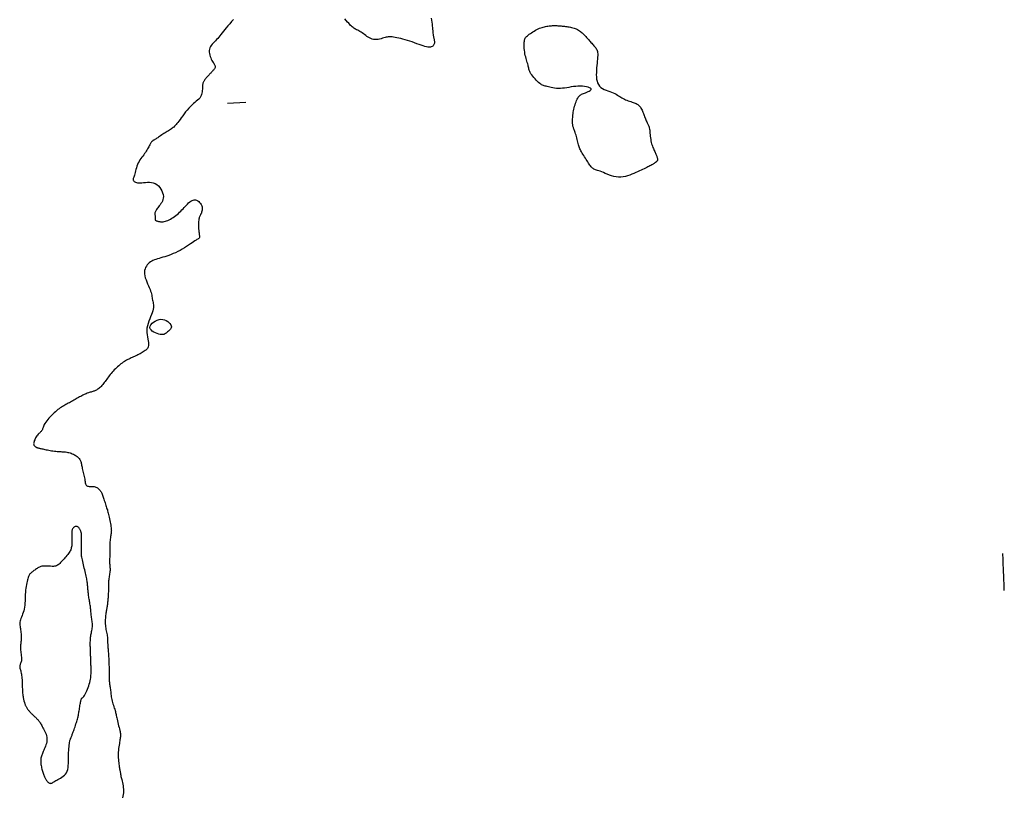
# Model space of a CAD drawing. Header units: millimetres. Extents: x 32690613 to 32693367, y 5343692 to 5344708.
# Tile 740 of 1009: x 32693082 to 32693135, y 5343981 to 5344024. Entities that reach past the tile are written whole.
import ezdxf

# ---------------------------------------------------------------- set-up
doc = ezdxf.new("R2010")
doc.units = ezdxf.units.MM
doc.header["$LTSCALE"] = 20
doc.layers.add('02-DGM_HL_492.50', color=92, linetype='Continuous')
doc.layers.add('02-DGM_HL_493.00', color=102, linetype='Continuous')

msp = doc.modelspace()

# ---------------------------------------------------------------- linework, layer by layer
at = {"layer": '02-DGM_HL_492.50', "elevation": 492.5, "flags": 128}
for points in [[(32693093.178, 5344023.55), (32693093.069, 5344023.432), (32693092.965, 5344023.317), (32693092.868, 5344023.206), (32693092.779, 5344023.101), (32693092.697, 5344023.003), (32693092.623, 5344022.911), (32693092.555, 5344022.825), (32693092.492, 5344022.745), (32693092.431, 5344022.668), (32693092.373, 5344022.596), (32693092.315, 5344022.527), (32693092.256, 5344022.461), (32693092.195, 5344022.397), (32693092.133, 5344022.335), (32693092.074, 5344022.273), (32693092.017, 5344022.21), (32693091.966, 5344022.146), (32693091.923, 5344022.081), (32693091.888, 5344022.012), (32693091.865, 5344021.94), (32693091.854, 5344021.863), (32693091.854, 5344021.784), (32693091.864, 5344021.703), (32693091.883, 5344021.622), (32693091.907, 5344021.543), (32693091.936, 5344021.468), (32693091.968, 5344021.396), (32693092.002, 5344021.332), (32693092.035, 5344021.274), (32693092.067, 5344021.223), (32693092.097, 5344021.178), (32693092.124, 5344021.138), (32693092.147, 5344021.102), (32693092.165, 5344021.068), (32693092.176, 5344021.036), (32693092.181, 5344021.005), (32693092.179, 5344020.974), (32693092.17, 5344020.942), (32693092.154, 5344020.91), (32693092.134, 5344020.878), (32693092.11, 5344020.846), (32693092.083, 5344020.813), (32693092.054, 5344020.781), (32693092.025, 5344020.749), (32693091.995, 5344020.716), (32693091.965, 5344020.684), (32693091.935, 5344020.651), (32693091.905, 5344020.619), (32693091.875, 5344020.586), (32693091.845, 5344020.554), (32693091.815, 5344020.522), (32693091.785, 5344020.489), (32693091.755, 5344020.457), (32693091.725, 5344020.424), (32693091.696, 5344020.392), (32693091.668, 5344020.359), (32693091.641, 5344020.327), (32693091.616, 5344020.295), (32693091.593, 5344020.263), (32693091.572, 5344020.231), (32693091.554, 5344020.198), (32693091.538, 5344020.166), (32693091.525, 5344020.131), (32693091.513, 5344020.095), (32693091.504, 5344020.055), (32693091.497, 5344020.011), (32693091.491, 5344019.962), (32693091.488, 5344019.908), (32693091.485, 5344019.847), (32693091.483, 5344019.782), (32693091.479, 5344019.713), (32693091.472, 5344019.641), (32693091.461, 5344019.569), (32693091.443, 5344019.497), (32693091.418, 5344019.428), (32693091.384, 5344019.361), (32693091.34, 5344019.299), (32693091.286, 5344019.24), (32693091.224, 5344019.182), (32693091.155, 5344019.123), (32693091.081, 5344019.061), (32693091.001, 5344018.995), (32693090.919, 5344018.921), (32693090.834, 5344018.84), (32693090.749, 5344018.748), (32693090.664, 5344018.649), (32693090.579, 5344018.545), (32693090.497, 5344018.439), (32693090.419, 5344018.334), (32693090.344, 5344018.232), (32693090.275, 5344018.137), (32693090.212, 5344018.051), (32693090.156, 5344017.976), (32693090.106, 5344017.912), (32693090.06, 5344017.857), (32693090.018, 5344017.809), (32693089.977, 5344017.767), (32693089.937, 5344017.729), (32693089.896, 5344017.695), (32693089.852, 5344017.661), (32693089.804, 5344017.628), (32693089.753, 5344017.595), (32693089.7, 5344017.561), (32693089.643, 5344017.526), (32693089.585, 5344017.491), (32693089.526, 5344017.455), (32693089.465, 5344017.418), (32693089.404, 5344017.38), (32693089.343, 5344017.34), (32693089.283, 5344017.301), (32693089.224, 5344017.261), (32693089.168, 5344017.222), (32693089.114, 5344017.185), (32693089.064, 5344017.151), (32693089.018, 5344017.119), (32693088.978, 5344017.092), (32693088.942, 5344017.07), (32693088.912, 5344017.051), (32693088.886, 5344017.035), (32693088.863, 5344017.023), (32693088.843, 5344017.011), (32693088.826, 5344017.001), (32693088.81, 5344016.991), (32693088.794, 5344016.981), (32693088.779, 5344016.969), (32693088.764, 5344016.955), (32693088.748, 5344016.939), (32693088.731, 5344016.92), (32693088.714, 5344016.897), (32693088.696, 5344016.87), (32693088.676, 5344016.839), (32693088.655, 5344016.802), (32693088.633, 5344016.759), (32693088.608, 5344016.711), (32693088.581, 5344016.658), (32693088.551, 5344016.602), (32693088.519, 5344016.543), (32693088.483, 5344016.481), (32693088.444, 5344016.418), (32693088.402, 5344016.354), (32693088.356, 5344016.289), (32693088.307, 5344016.224), (32693088.256, 5344016.158), (32693088.205, 5344016.09), (32693088.154, 5344016.019), (32693088.105, 5344015.946), (32693088.058, 5344015.869), (32693088.015, 5344015.788), (32693087.977, 5344015.703), (32693087.943, 5344015.616), (32693087.913, 5344015.527), (32693087.886, 5344015.439), (32693087.862, 5344015.354), (32693087.841, 5344015.273), (32693087.821, 5344015.197), (32693087.802, 5344015.13), (32693087.784, 5344015.071), (32693087.768, 5344015.02), (32693087.754, 5344014.977), (32693087.743, 5344014.94), (32693087.736, 5344014.907), (32693087.734, 5344014.878), (32693087.737, 5344014.852), (32693087.747, 5344014.827), (32693087.764, 5344014.803), (32693087.789, 5344014.78), (32693087.822, 5344014.759), (32693087.863, 5344014.74), (32693087.913, 5344014.725), (32693087.972, 5344014.714), (32693088.04, 5344014.708), (32693088.119, 5344014.708), (32693088.207, 5344014.714), (32693088.303, 5344014.724), (32693088.404, 5344014.733), (32693088.51, 5344014.74), (32693088.617, 5344014.741), (32693088.724, 5344014.732), (32693088.827, 5344014.71), (32693088.926, 5344014.673), (32693089.018, 5344014.618), (32693089.102, 5344014.547), (32693089.176, 5344014.463), (32693089.24, 5344014.371), (32693089.293, 5344014.272), (32693089.333, 5344014.171), (32693089.359, 5344014.07), (32693089.37, 5344013.973), (32693089.367, 5344013.883), (32693089.349, 5344013.8), (32693089.321, 5344013.722), (32693089.285, 5344013.651), (32693089.243, 5344013.585), (32693089.198, 5344013.523), (32693089.152, 5344013.466), (32693089.109, 5344013.413), (32693089.069, 5344013.363), (32693089.034, 5344013.316), (32693089.004, 5344013.272), (32693088.978, 5344013.23), (32693088.956, 5344013.191), (32693088.939, 5344013.155), (32693088.926, 5344013.121), (32693088.917, 5344013.088), (32693088.913, 5344013.057), (32693088.911, 5344013.028), (32693088.913, 5344013), (32693088.916, 5344012.973), (32693088.92, 5344012.947), (32693088.924, 5344012.922), (32693088.928, 5344012.897), (32693088.93, 5344012.872), (32693088.93, 5344012.847), (32693088.928, 5344012.822), (32693088.926, 5344012.798), (32693088.924, 5344012.775), (32693088.922, 5344012.753), (32693088.923, 5344012.732), (32693088.926, 5344012.713), (32693088.932, 5344012.697), (32693088.943, 5344012.683), (32693088.957, 5344012.671), (32693088.975, 5344012.661), (32693088.997, 5344012.652), (32693089.022, 5344012.644), (32693089.049, 5344012.637), (32693089.079, 5344012.63), (32693089.112, 5344012.623), (32693089.147, 5344012.616), (32693089.184, 5344012.609), (32693089.224, 5344012.604), (32693089.267, 5344012.601), (32693089.314, 5344012.601), (32693089.364, 5344012.605), (32693089.419, 5344012.614), (32693089.479, 5344012.629), (32693089.543, 5344012.65), (32693089.611, 5344012.678), (32693089.682, 5344012.711), (32693089.755, 5344012.749), (32693089.83, 5344012.792), (32693089.904, 5344012.839), (32693089.978, 5344012.89), (32693090.05, 5344012.943), (32693090.12, 5344012.999), (32693090.187, 5344013.058), (32693090.252, 5344013.118), (32693090.315, 5344013.18), (32693090.377, 5344013.243), (32693090.439, 5344013.306), (32693090.499, 5344013.371), (32693090.559, 5344013.436), (32693090.619, 5344013.5), (32693090.679, 5344013.563), (32693090.739, 5344013.622), (32693090.8, 5344013.675), (32693090.861, 5344013.72), (32693090.922, 5344013.755), (32693090.983, 5344013.779), (32693091.046, 5344013.788), (32693091.108, 5344013.783), (32693091.17, 5344013.765), (32693091.23, 5344013.734), (32693091.286, 5344013.694), (32693091.337, 5344013.645), (32693091.382, 5344013.59), (32693091.419, 5344013.532), (32693091.447, 5344013.471), (32693091.466, 5344013.409), (32693091.475, 5344013.347), (32693091.476, 5344013.287), (32693091.471, 5344013.228), (32693091.46, 5344013.172), (32693091.445, 5344013.119), (32693091.428, 5344013.069), (32693091.409, 5344013.024), (32693091.39, 5344012.984), (32693091.371, 5344012.947), (32693091.352, 5344012.912), (32693091.335, 5344012.875), (32693091.319, 5344012.837), (32693091.305, 5344012.793), (32693091.293, 5344012.744), (32693091.283, 5344012.686), (32693091.277, 5344012.618), (32693091.273, 5344012.543), (32693091.272, 5344012.462), (32693091.273, 5344012.378), (32693091.276, 5344012.293), (32693091.28, 5344012.211), (32693091.286, 5344012.132), (32693091.294, 5344012.061), (32693091.302, 5344011.998), (32693091.31, 5344011.943), (32693091.318, 5344011.896), (32693091.324, 5344011.855), (32693091.329, 5344011.82), (32693091.33, 5344011.79), (32693091.327, 5344011.765), (32693091.32, 5344011.742), (32693091.308, 5344011.722), (32693091.289, 5344011.702), (32693091.264, 5344011.682), (32693091.231, 5344011.66), (32693091.19, 5344011.635), (32693091.14, 5344011.604), (32693091.08, 5344011.567), (32693091.009, 5344011.521), (32693090.927, 5344011.467), (32693090.836, 5344011.405), (32693090.736, 5344011.338), (32693090.628, 5344011.267), (32693090.515, 5344011.194), (32693090.397, 5344011.122), (32693090.277, 5344011.053), (32693090.154, 5344010.988), (32693090.032, 5344010.929), (32693089.91, 5344010.876), (32693089.789, 5344010.828), (32693089.67, 5344010.785), (32693089.555, 5344010.746), (32693089.443, 5344010.711), (32693089.335, 5344010.679), (32693089.233, 5344010.649), (32693089.138, 5344010.62), (32693089.048, 5344010.593), (32693088.963, 5344010.565), (32693088.883, 5344010.536), (32693088.809, 5344010.504), (32693088.739, 5344010.469), (32693088.672, 5344010.428), (32693088.61, 5344010.382), (32693088.551, 5344010.33), (32693088.497, 5344010.27), (32693088.45, 5344010.204), (32693088.409, 5344010.132), (32693088.378, 5344010.053), (32693088.357, 5344009.968), (32693088.347, 5344009.877), (32693088.35, 5344009.78), (32693088.367, 5344009.678), (32693088.395, 5344009.572), (32693088.432, 5344009.463), (32693088.475, 5344009.353), (32693088.521, 5344009.245), (32693088.567, 5344009.139), (32693088.611, 5344009.037), (32693088.65, 5344008.941), (32693088.681, 5344008.852), (32693088.705, 5344008.77), (32693088.724, 5344008.693), (32693088.739, 5344008.622), (32693088.751, 5344008.553), (32693088.761, 5344008.488), (32693088.772, 5344008.425), (32693088.784, 5344008.363), (32693088.797, 5344008.301), (32693088.812, 5344008.237), (32693088.825, 5344008.172), (32693088.835, 5344008.104), (32693088.84, 5344008.032), (32693088.839, 5344007.954), (32693088.828, 5344007.871), (32693088.806, 5344007.78), (32693088.773, 5344007.681), (32693088.73, 5344007.575), (32693088.682, 5344007.463), (32693088.632, 5344007.346), (32693088.583, 5344007.225), (32693088.54, 5344007.101), (32693088.504, 5344006.976), (32693088.481, 5344006.85), (32693088.473, 5344006.725), (32693088.476, 5344006.601), (32693088.489, 5344006.481), (32693088.507, 5344006.366), (32693088.528, 5344006.257), (32693088.547, 5344006.155), (32693088.563, 5344006.061), (32693088.571, 5344005.978), (32693088.569, 5344005.905), (32693088.557, 5344005.842), (32693088.536, 5344005.788), (32693088.507, 5344005.741), (32693088.472, 5344005.699), (32693088.431, 5344005.661), (32693088.385, 5344005.627), (32693088.336, 5344005.593), (32693088.284, 5344005.56), (32693088.229, 5344005.527), (32693088.173, 5344005.494), (32693088.115, 5344005.461), (32693088.056, 5344005.429), (32693087.995, 5344005.398), (32693087.934, 5344005.368), (32693087.873, 5344005.339), (32693087.812, 5344005.311), (32693087.75, 5344005.284), (32693087.689, 5344005.257), (32693087.627, 5344005.23), (32693087.566, 5344005.203), (32693087.504, 5344005.174), (32693087.443, 5344005.143), (32693087.382, 5344005.111), (32693087.32, 5344005.076), (32693087.259, 5344005.038), (32693087.198, 5344004.998), (32693087.138, 5344004.956), (32693087.077, 5344004.91), (32693087.016, 5344004.862), (32693086.955, 5344004.812), (32693086.895, 5344004.758), (32693086.835, 5344004.703), (32693086.775, 5344004.645), (32693086.716, 5344004.585), (32693086.657, 5344004.523), (32693086.601, 5344004.461), (32693086.546, 5344004.397), (32693086.492, 5344004.333), (32693086.442, 5344004.268), (32693086.393, 5344004.204), (32693086.347, 5344004.14), (32693086.303, 5344004.077), (32693086.259, 5344004.015), (32693086.217, 5344003.955), (32693086.175, 5344003.898), (32693086.133, 5344003.842), (32693086.091, 5344003.79), (32693086.048, 5344003.741), (32693086.004, 5344003.695), (32693085.96, 5344003.653), (32693085.916, 5344003.614), (32693085.872, 5344003.578), (32693085.829, 5344003.547), (32693085.787, 5344003.519), (32693085.745, 5344003.494), (32693085.705, 5344003.474), (32693085.665, 5344003.456), (32693085.626, 5344003.441), (32693085.586, 5344003.427), (32693085.546, 5344003.414), (32693085.504, 5344003.402), (32693085.459, 5344003.389), (32693085.412, 5344003.374), (32693085.362, 5344003.358), (32693085.309, 5344003.339), (32693085.254, 5344003.319), (32693085.196, 5344003.297), (32693085.137, 5344003.272), (32693085.077, 5344003.246), (32693085.016, 5344003.218), (32693084.955, 5344003.187), (32693084.894, 5344003.154), (32693084.832, 5344003.12), (32693084.771, 5344003.085), (32693084.71, 5344003.049), (32693084.649, 5344003.013), (32693084.588, 5344002.976), (32693084.527, 5344002.941), (32693084.465, 5344002.907), (32693084.404, 5344002.874), (32693084.343, 5344002.842), (32693084.282, 5344002.811), (32693084.22, 5344002.78), (32693084.159, 5344002.748), (32693084.098, 5344002.716), (32693084.036, 5344002.683), (32693083.975, 5344002.648), (32693083.914, 5344002.612), (32693083.853, 5344002.572), (32693083.791, 5344002.53), (32693083.728, 5344002.484), (32693083.664, 5344002.435), (32693083.599, 5344002.382), (32693083.531, 5344002.324), (32693083.462, 5344002.261), (32693083.391, 5344002.194), (32693083.319, 5344002.122), (32693083.247, 5344002.048), (32693083.178, 5344001.972), (32693083.113, 5344001.897), (32693083.053, 5344001.823), (32693083, 5344001.752), (32693082.956, 5344001.686), (32693082.922, 5344001.624), (32693082.896, 5344001.568), (32693082.876, 5344001.517), (32693082.861, 5344001.47), (32693082.848, 5344001.427), (32693082.835, 5344001.388), (32693082.821, 5344001.352), (32693082.804, 5344001.318), (32693082.782, 5344001.287), (32693082.755, 5344001.258), (32693082.725, 5344001.229), (32693082.692, 5344001.199), (32693082.657, 5344001.168), (32693082.622, 5344001.135), (32693082.585, 5344001.099), (32693082.55, 5344001.058), (32693082.516, 5344001.013), (32693082.484, 5344000.964), (32693082.454, 5344000.912), (32693082.428, 5344000.859), (32693082.404, 5344000.806), (32693082.384, 5344000.755), (32693082.368, 5344000.706), (32693082.357, 5344000.661), (32693082.351, 5344000.622), (32693082.349, 5344000.588), (32693082.351, 5344000.557), (32693082.357, 5344000.531), (32693082.366, 5344000.508), (32693082.378, 5344000.488), (32693082.391, 5344000.471), (32693082.407, 5344000.455), (32693082.424, 5344000.441), (32693082.442, 5344000.427), (32693082.462, 5344000.415), (32693082.484, 5344000.404), (32693082.507, 5344000.394), (32693082.533, 5344000.384), (32693082.561, 5344000.374), (32693082.591, 5344000.365), (32693082.624, 5344000.356), (32693082.66, 5344000.346), (32693082.699, 5344000.337), (32693082.742, 5344000.327), (32693082.789, 5344000.317), (32693082.84, 5344000.306), (32693082.895, 5344000.294), (32693082.956, 5344000.282), (32693083.021, 5344000.268), (32693083.091, 5344000.254), (32693083.164, 5344000.239), (32693083.239, 5344000.225), (32693083.316, 5344000.212), (32693083.393, 5344000.199), (32693083.469, 5344000.188), (32693083.543, 5344000.18), (32693083.615, 5344000.173), (32693083.685, 5344000.169), (32693083.753, 5344000.165), (32693083.819, 5344000.163), (32693083.883, 5344000.16), (32693083.947, 5344000.156), (32693084.01, 5344000.152), (32693084.073, 5344000.145), (32693084.136, 5344000.135), (32693084.198, 5344000.124), (32693084.261, 5344000.109), (32693084.322, 5344000.092), (32693084.382, 5344000.072), (32693084.44, 5344000.05), (32693084.497, 5344000.024), (32693084.551, 5343999.997), (32693084.603, 5343999.966), (32693084.652, 5343999.933), (32693084.698, 5343999.898), (32693084.741, 5343999.862), (32693084.779, 5343999.823), (32693084.814, 5343999.784), (32693084.844, 5343999.744), (32693084.869, 5343999.703), (32693084.889, 5343999.662), (32693084.904, 5343999.62), (32693084.917, 5343999.577), (32693084.927, 5343999.532), (32693084.937, 5343999.484), (32693084.946, 5343999.433), (32693084.955, 5343999.377), (32693084.967, 5343999.318), (32693084.981, 5343999.253), (32693084.997, 5343999.185), (32693085.015, 5343999.113), (32693085.034, 5343999.039), (32693085.052, 5343998.964), (32693085.07, 5343998.888), (32693085.086, 5343998.813), (32693085.101, 5343998.739), (32693085.113, 5343998.668), (32693085.124, 5343998.601), (32693085.134, 5343998.537), (32693085.146, 5343998.479), (32693085.16, 5343998.427), (32693085.177, 5343998.382), (32693085.2, 5343998.345), (32693085.229, 5343998.316), (32693085.264, 5343998.297), (32693085.306, 5343998.285), (32693085.353, 5343998.28), (32693085.404, 5343998.278), (32693085.457, 5343998.278), (32693085.512, 5343998.278), (32693085.566, 5343998.276), (32693085.62, 5343998.27), (32693085.671, 5343998.259), (32693085.719, 5343998.243), (32693085.765, 5343998.222), (32693085.809, 5343998.196), (32693085.849, 5343998.168), (32693085.886, 5343998.136), (32693085.919, 5343998.102), (32693085.949, 5343998.066), (32693085.976, 5343998.029), (32693085.999, 5343997.991), (32693086.02, 5343997.95), (32693086.039, 5343997.907), (32693086.057, 5343997.862), (32693086.075, 5343997.813), (32693086.093, 5343997.761), (32693086.111, 5343997.706), (32693086.131, 5343997.646), (32693086.151, 5343997.583), (32693086.173, 5343997.518), (32693086.194, 5343997.452), (32693086.216, 5343997.385), (32693086.238, 5343997.318), (32693086.26, 5343997.253), (32693086.281, 5343997.19), (32693086.3, 5343997.129), (32693086.319, 5343997.071), (32693086.338, 5343997.013), (32693086.355, 5343996.954), (32693086.373, 5343996.894), (32693086.39, 5343996.83), (32693086.407, 5343996.763), (32693086.425, 5343996.689), (32693086.442, 5343996.61), (32693086.46, 5343996.526), (32693086.477, 5343996.439), (32693086.494, 5343996.352), (32693086.509, 5343996.267), (32693086.522, 5343996.186), (32693086.534, 5343996.111), (32693086.543, 5343996.044), (32693086.549, 5343995.986), (32693086.553, 5343995.937), (32693086.555, 5343995.893), (32693086.554, 5343995.853), (32693086.551, 5343995.814), (32693086.546, 5343995.774), (32693086.54, 5343995.731), (32693086.532, 5343995.682), (32693086.524, 5343995.626), (32693086.514, 5343995.563), (32693086.504, 5343995.496), (32693086.494, 5343995.427), (32693086.485, 5343995.356), (32693086.477, 5343995.285), (32693086.471, 5343995.216), (32693086.467, 5343995.151), (32693086.465, 5343995.091), (32693086.465, 5343995.035), (32693086.467, 5343994.981), (32693086.47, 5343994.93), (32693086.473, 5343994.878), (32693086.476, 5343994.826), (32693086.478, 5343994.772), (32693086.478, 5343994.714), (32693086.477, 5343994.652), (32693086.475, 5343994.586), (32693086.471, 5343994.518), (32693086.467, 5343994.448), (32693086.464, 5343994.378), (32693086.461, 5343994.309), (32693086.46, 5343994.242), (32693086.46, 5343994.178), (32693086.463, 5343994.117), (32693086.467, 5343994.06), (32693086.472, 5343994.005), (32693086.478, 5343993.951), (32693086.482, 5343993.898), (32693086.486, 5343993.845), (32693086.487, 5343993.791), (32693086.486, 5343993.735), (32693086.481, 5343993.676), (32693086.473, 5343993.615), (32693086.463, 5343993.553), (32693086.452, 5343993.489), (32693086.441, 5343993.425), (32693086.429, 5343993.36), (32693086.419, 5343993.296), (32693086.41, 5343993.233), (32693086.404, 5343993.171), (32693086.399, 5343993.109), (32693086.396, 5343993.049), (32693086.395, 5343992.989), (32693086.395, 5343992.93), (32693086.395, 5343992.87), (32693086.395, 5343992.811), (32693086.395, 5343992.751), (32693086.395, 5343992.691), (32693086.394, 5343992.63), (32693086.393, 5343992.568), (32693086.391, 5343992.506), (32693086.388, 5343992.444), (32693086.385, 5343992.382), (32693086.381, 5343992.319), (32693086.377, 5343992.256), (32693086.373, 5343992.194), (32693086.367, 5343992.131), (32693086.362, 5343992.07), (32693086.355, 5343992.009), (32693086.349, 5343991.949), (32693086.342, 5343991.892), (32693086.334, 5343991.836), (32693086.326, 5343991.782), (32693086.317, 5343991.731), (32693086.308, 5343991.681), (32693086.299, 5343991.632), (32693086.29, 5343991.582), (32693086.28, 5343991.532), (32693086.271, 5343991.479), (32693086.262, 5343991.422), (32693086.253, 5343991.362), (32693086.244, 5343991.297), (32693086.237, 5343991.227), (32693086.23, 5343991.154), (32693086.225, 5343991.077), (32693086.223, 5343990.999), (32693086.222, 5343990.92), (32693086.224, 5343990.84), (32693086.23, 5343990.761), (32693086.239, 5343990.682), (32693086.25, 5343990.605), (32693086.264, 5343990.53), (32693086.279, 5343990.457), (32693086.294, 5343990.385), (32693086.308, 5343990.317), (32693086.322, 5343990.25), (32693086.332, 5343990.186), (32693086.341, 5343990.126), (32693086.346, 5343990.068), (32693086.35, 5343990.012), (32693086.352, 5343989.958), (32693086.353, 5343989.905), (32693086.354, 5343989.854), (32693086.355, 5343989.804), (32693086.356, 5343989.754), (32693086.359, 5343989.704), (32693086.362, 5343989.653), (32693086.366, 5343989.602), (32693086.371, 5343989.55), (32693086.376, 5343989.496), (32693086.381, 5343989.44), (32693086.386, 5343989.382), (32693086.391, 5343989.321), (32693086.396, 5343989.258), (32693086.4, 5343989.191), (32693086.404, 5343989.122), (32693086.407, 5343989.051), (32693086.41, 5343988.978), (32693086.414, 5343988.905), (32693086.416, 5343988.83), (32693086.419, 5343988.755), (32693086.422, 5343988.681), (32693086.425, 5343988.606), (32693086.428, 5343988.532), (32693086.43, 5343988.46), (32693086.432, 5343988.389), (32693086.434, 5343988.32), (32693086.435, 5343988.253), (32693086.435, 5343988.189), (32693086.435, 5343988.128), (32693086.435, 5343988.069), (32693086.434, 5343988.013), (32693086.434, 5343987.959), (32693086.434, 5343987.905), (32693086.436, 5343987.853), (32693086.438, 5343987.801), (32693086.442, 5343987.748), (32693086.448, 5343987.695), (32693086.455, 5343987.641), (32693086.463, 5343987.587), (32693086.472, 5343987.531), (32693086.481, 5343987.474), (32693086.491, 5343987.416), (32693086.499, 5343987.356), (32693086.508, 5343987.295), (32693086.514, 5343987.232), (32693086.521, 5343987.167), (32693086.527, 5343987.1), (32693086.534, 5343987.032), (32693086.542, 5343986.962), (32693086.552, 5343986.89), (32693086.564, 5343986.817), (32693086.58, 5343986.742), (32693086.598, 5343986.665), (32693086.619, 5343986.588), (32693086.642, 5343986.511), (32693086.666, 5343986.435), (32693086.69, 5343986.36), (32693086.714, 5343986.288), (32693086.736, 5343986.22), (32693086.755, 5343986.155), (32693086.772, 5343986.096), (32693086.785, 5343986.04), (32693086.798, 5343985.985), (32693086.809, 5343985.93), (32693086.821, 5343985.874), (32693086.833, 5343985.814), (32693086.847, 5343985.748), (32693086.863, 5343985.676), (32693086.882, 5343985.596), (32693086.903, 5343985.509), (32693086.926, 5343985.419), (32693086.949, 5343985.328), (32693086.971, 5343985.239), (32693086.993, 5343985.155), (32693087.012, 5343985.077), (32693087.027, 5343985.01), (32693087.039, 5343984.954), (32693087.048, 5343984.908), (32693087.053, 5343984.872), (32693087.055, 5343984.843), (32693087.056, 5343984.82), (32693087.055, 5343984.801), (32693087.054, 5343984.785), (32693087.052, 5343984.77), (32693087.05, 5343984.754), (32693087.047, 5343984.736), (32693087.045, 5343984.715), (32693087.041, 5343984.689), (32693087.037, 5343984.658), (32693087.031, 5343984.619), (32693087.023, 5343984.571), (32693087.014, 5343984.513), (32693087.002, 5343984.445), (32693086.989, 5343984.367), (32693086.976, 5343984.281), (32693086.962, 5343984.189), (32693086.95, 5343984.092), (32693086.939, 5343983.992), (32693086.931, 5343983.891), (32693086.926, 5343983.789), (32693086.925, 5343983.69), (32693086.928, 5343983.593), (32693086.934, 5343983.499), (32693086.942, 5343983.409), (32693086.952, 5343983.325), (32693086.963, 5343983.245), (32693086.974, 5343983.172), (32693086.985, 5343983.107), (32693086.995, 5343983.048), (32693087.005, 5343982.997), (32693087.013, 5343982.951), (32693087.021, 5343982.911), (32693087.028, 5343982.875), (32693087.035, 5343982.842), (32693087.04, 5343982.812), (32693087.045, 5343982.784), (32693087.049, 5343982.756), (32693087.052, 5343982.727), (32693087.056, 5343982.697), (32693087.061, 5343982.664), (32693087.067, 5343982.627), (32693087.075, 5343982.584), (32693087.085, 5343982.535), (32693087.098, 5343982.477), (32693087.115, 5343982.411), (32693087.133, 5343982.336), (32693087.153, 5343982.255), (32693087.171, 5343982.169), (32693087.188, 5343982.078), (32693087.202, 5343981.984), (32693087.21, 5343981.889), (32693087.213, 5343981.793), (32693087.209, 5343981.698), (32693087.198, 5343981.605), (32693087.182, 5343981.514), (32693087.162, 5343981.426)], [(32693103.863, 5344023.616), (32693103.884, 5344023.505), (32693103.902, 5344023.399), (32693103.917, 5344023.296), (32693103.929, 5344023.199), (32693103.938, 5344023.106), (32693103.946, 5344023.02), (32693103.953, 5344022.939), (32693103.96, 5344022.866), (32693103.968, 5344022.8), (32693103.976, 5344022.741), (32693103.984, 5344022.69), (32693103.994, 5344022.643), (32693104.003, 5344022.601), (32693104.012, 5344022.563), (32693104.021, 5344022.526), (32693104.029, 5344022.491), (32693104.037, 5344022.455), (32693104.043, 5344022.418), (32693104.047, 5344022.381), (32693104.049, 5344022.342), (32693104.048, 5344022.304), (32693104.044, 5344022.267), (32693104.036, 5344022.23), (32693104.023, 5344022.195), (32693104.006, 5344022.162), (32693103.984, 5344022.131), (32693103.956, 5344022.104), (32693103.921, 5344022.081), (32693103.878, 5344022.063), (32693103.828, 5344022.052), (32693103.768, 5344022.047), (32693103.7, 5344022.051), (32693103.621, 5344022.064), (32693103.532, 5344022.086), (32693103.433, 5344022.116), (32693103.326, 5344022.153), (32693103.213, 5344022.195), (32693103.094, 5344022.24), (32693102.971, 5344022.286), (32693102.846, 5344022.332), (32693102.719, 5344022.376), (32693102.593, 5344022.416), (32693102.468, 5344022.452), (32693102.346, 5344022.484), (32693102.229, 5344022.513), (32693102.118, 5344022.538), (32693102.014, 5344022.559), (32693101.92, 5344022.577), (32693101.835, 5344022.591), (32693101.762, 5344022.602), (32693101.698, 5344022.61), (32693101.642, 5344022.613), (32693101.589, 5344022.613), (32693101.539, 5344022.609), (32693101.489, 5344022.601), (32693101.436, 5344022.589), (32693101.377, 5344022.574), (32693101.312, 5344022.554), (32693101.24, 5344022.532), (32693101.163, 5344022.509), (32693101.083, 5344022.489), (32693101.001, 5344022.473), (32693100.918, 5344022.462), (32693100.836, 5344022.459), (32693100.756, 5344022.466), (32693100.679, 5344022.484), (32693100.605, 5344022.512), (32693100.534, 5344022.548), (32693100.464, 5344022.59), (32693100.397, 5344022.636), (32693100.331, 5344022.684), (32693100.266, 5344022.732), (32693100.202, 5344022.778), (32693100.138, 5344022.82), (32693100.074, 5344022.859), (32693100.012, 5344022.896), (32693099.951, 5344022.93), (32693099.892, 5344022.962), (32693099.836, 5344022.992), (32693099.782, 5344023.022), (32693099.732, 5344023.051), (32693099.686, 5344023.081), (32693099.642, 5344023.112), (32693099.599, 5344023.147), (32693099.555, 5344023.185), (32693099.509, 5344023.23), (32693099.459, 5344023.281), (32693099.405, 5344023.341), (32693099.343, 5344023.411), (32693099.273, 5344023.492), (32693099.196, 5344023.583)], [(32693092.842, 5344019.029), (32693093.842, 5344019.068)]]:
    msp.add_lwpolyline(points, dxfattribs=at)
for points in [[(32693116.067, 5344015.854), (32693116.057, 5344015.845), (32693116.047, 5344015.836), (32693116.035, 5344015.826), (32693116.022, 5344015.816), (32693116.007, 5344015.806), (32693115.99, 5344015.793), (32693115.969, 5344015.78), (32693115.946, 5344015.764), (32693115.918, 5344015.746), (32693115.887, 5344015.727), (32693115.852, 5344015.705), (32693115.812, 5344015.681), (32693115.767, 5344015.656), (32693115.719, 5344015.628), (32693115.665, 5344015.6), (32693115.606, 5344015.569), (32693115.542, 5344015.538), (32693115.473, 5344015.504), (32693115.399, 5344015.47), (32693115.319, 5344015.433), (32693115.235, 5344015.395), (32693115.145, 5344015.354), (32693115.05, 5344015.312), (32693114.951, 5344015.267), (32693114.846, 5344015.221), (32693114.736, 5344015.174), (32693114.623, 5344015.13), (32693114.506, 5344015.09), (32693114.386, 5344015.056), (32693114.264, 5344015.031), (32693114.14, 5344015.016), (32693114.015, 5344015.015), (32693113.89, 5344015.028), (32693113.765, 5344015.053), (32693113.643, 5344015.088), (32693113.523, 5344015.129), (32693113.409, 5344015.174), (32693113.301, 5344015.22), (32693113.2, 5344015.264), (32693113.107, 5344015.303), (32693113.025, 5344015.335), (32693112.952, 5344015.361), (32693112.886, 5344015.382), (32693112.828, 5344015.401), (32693112.776, 5344015.418), (32693112.729, 5344015.436), (32693112.686, 5344015.455), (32693112.646, 5344015.478), (32693112.609, 5344015.506), (32693112.573, 5344015.539), (32693112.537, 5344015.577), (32693112.502, 5344015.62), (32693112.467, 5344015.667), (32693112.431, 5344015.719), (32693112.393, 5344015.776), (32693112.353, 5344015.837), (32693112.31, 5344015.903), (32693112.265, 5344015.972), (32693112.219, 5344016.042), (32693112.174, 5344016.114), (32693112.129, 5344016.186), (32693112.086, 5344016.256), (32693112.046, 5344016.323), (32693112.01, 5344016.387), (32693111.979, 5344016.446), (32693111.952, 5344016.501), (32693111.928, 5344016.554), (32693111.907, 5344016.607), (32693111.888, 5344016.66), (32693111.869, 5344016.715), (32693111.852, 5344016.774), (32693111.834, 5344016.839), (32693111.815, 5344016.908), (32693111.796, 5344016.983), (32693111.776, 5344017.061), (32693111.755, 5344017.139), (32693111.734, 5344017.218), (32693111.714, 5344017.293), (32693111.693, 5344017.365), (32693111.673, 5344017.43), (32693111.654, 5344017.488), (32693111.636, 5344017.54), (32693111.618, 5344017.586), (32693111.602, 5344017.628), (32693111.587, 5344017.667), (32693111.573, 5344017.705), (32693111.562, 5344017.742), (32693111.551, 5344017.78), (32693111.543, 5344017.819), (32693111.536, 5344017.861), (32693111.531, 5344017.906), (32693111.528, 5344017.953), (32693111.526, 5344018.004), (32693111.526, 5344018.057), (32693111.527, 5344018.114), (32693111.53, 5344018.175), (32693111.534, 5344018.239), (32693111.539, 5344018.308), (32693111.546, 5344018.379), (32693111.555, 5344018.453), (32693111.566, 5344018.529), (32693111.579, 5344018.608), (32693111.595, 5344018.688), (32693111.614, 5344018.769), (32693111.636, 5344018.851), (32693111.66, 5344018.932), (32693111.687, 5344019.012), (32693111.715, 5344019.088), (32693111.745, 5344019.161), (32693111.776, 5344019.228), (32693111.807, 5344019.288), (32693111.839, 5344019.341), (32693111.87, 5344019.384), (32693111.903, 5344019.421), (32693111.937, 5344019.451), (32693111.974, 5344019.476), (32693112.015, 5344019.499), (32693112.06, 5344019.519), (32693112.112, 5344019.54), (32693112.17, 5344019.562), (32693112.234, 5344019.587), (32693112.303, 5344019.614), (32693112.37, 5344019.643), (32693112.431, 5344019.673), (32693112.483, 5344019.704), (32693112.521, 5344019.736), (32693112.54, 5344019.768), (32693112.536, 5344019.799), (32693112.506, 5344019.829), (32693112.452, 5344019.857), (32693112.378, 5344019.882), (32693112.287, 5344019.904), (32693112.182, 5344019.921), (32693112.067, 5344019.933), (32693111.946, 5344019.939), (32693111.821, 5344019.938), (32693111.697, 5344019.929), (32693111.573, 5344019.915), (32693111.45, 5344019.897), (32693111.329, 5344019.877), (32693111.209, 5344019.857), (32693111.092, 5344019.839), (32693110.978, 5344019.825), (32693110.867, 5344019.817), (32693110.76, 5344019.816), (32693110.656, 5344019.822), (32693110.558, 5344019.834), (32693110.464, 5344019.849), (32693110.377, 5344019.866), (32693110.296, 5344019.885), (32693110.221, 5344019.903), (32693110.154, 5344019.92), (32693110.095, 5344019.934), (32693110.041, 5344019.947), (32693109.992, 5344019.96), (32693109.946, 5344019.975), (32693109.901, 5344019.994), (32693109.854, 5344020.018), (32693109.805, 5344020.049), (32693109.751, 5344020.089), (32693109.692, 5344020.139), (32693109.629, 5344020.197), (32693109.563, 5344020.261), (32693109.497, 5344020.33), (32693109.433, 5344020.402), (32693109.373, 5344020.475), (32693109.318, 5344020.547), (32693109.272, 5344020.615), (32693109.235, 5344020.68), (32693109.206, 5344020.74), (32693109.184, 5344020.798), (32693109.167, 5344020.854), (32693109.153, 5344020.909), (32693109.141, 5344020.965), (32693109.129, 5344021.023), (32693109.115, 5344021.083), (32693109.098, 5344021.147), (32693109.078, 5344021.214), (32693109.057, 5344021.285), (32693109.035, 5344021.36), (32693109.012, 5344021.439), (32693108.99, 5344021.521), (32693108.97, 5344021.606), (32693108.952, 5344021.695), (32693108.937, 5344021.787), (32693108.925, 5344021.881), (32693108.916, 5344021.974), (32693108.911, 5344022.066), (32693108.908, 5344022.154), (32693108.908, 5344022.238), (32693108.912, 5344022.314), (32693108.918, 5344022.382), (32693108.928, 5344022.44), (32693108.941, 5344022.489), (32693108.958, 5344022.532), (32693108.98, 5344022.57), (32693109.008, 5344022.604), (32693109.041, 5344022.637), (32693109.081, 5344022.671), (32693109.128, 5344022.707), (32693109.182, 5344022.746), (32693109.243, 5344022.788), (32693109.309, 5344022.832), (32693109.378, 5344022.876), (32693109.451, 5344022.921), (32693109.524, 5344022.963), (32693109.598, 5344023.003), (32693109.671, 5344023.039), (32693109.741, 5344023.071), (32693109.81, 5344023.098), (32693109.876, 5344023.122), (32693109.941, 5344023.142), (32693110.005, 5344023.158), (32693110.068, 5344023.172), (32693110.131, 5344023.184), (32693110.193, 5344023.193), (32693110.255, 5344023.201), (32693110.317, 5344023.207), (32693110.379, 5344023.212), (32693110.441, 5344023.216), (32693110.502, 5344023.218), (32693110.562, 5344023.219), (32693110.622, 5344023.219), (32693110.681, 5344023.217), (32693110.738, 5344023.214), (32693110.795, 5344023.21), (32693110.852, 5344023.206), (32693110.909, 5344023.2), (32693110.967, 5344023.194), (32693111.025, 5344023.187), (32693111.085, 5344023.179), (32693111.147, 5344023.172), (32693111.211, 5344023.163), (32693111.276, 5344023.155), (32693111.343, 5344023.144), (32693111.41, 5344023.133), (32693111.477, 5344023.119), (32693111.543, 5344023.103), (32693111.608, 5344023.084), (32693111.671, 5344023.061), (32693111.731, 5344023.035), (32693111.789, 5344023.005), (32693111.845, 5344022.973), (32693111.898, 5344022.938), (32693111.949, 5344022.901), (32693111.998, 5344022.863), (32693112.044, 5344022.823), (32693112.088, 5344022.784), (32693112.131, 5344022.743), (32693112.171, 5344022.703), (32693112.21, 5344022.662), (32693112.249, 5344022.621), (32693112.287, 5344022.579), (32693112.325, 5344022.537), (32693112.363, 5344022.493), (32693112.402, 5344022.448), (32693112.441, 5344022.402), (32693112.482, 5344022.356), (32693112.523, 5344022.309), (32693112.563, 5344022.262), (32693112.603, 5344022.215), (32693112.642, 5344022.17), (32693112.68, 5344022.127), (32693112.716, 5344022.085), (32693112.75, 5344022.046), (32693112.781, 5344022.007), (32693112.809, 5344021.967), (32693112.833, 5344021.925), (32693112.854, 5344021.877), (32693112.87, 5344021.824), (32693112.881, 5344021.761), (32693112.887, 5344021.689), (32693112.888, 5344021.605), (32693112.883, 5344021.511), (32693112.875, 5344021.408), (32693112.865, 5344021.297), (32693112.853, 5344021.181), (32693112.841, 5344021.06), (32693112.83, 5344020.936), (32693112.821, 5344020.811), (32693112.816, 5344020.686), (32693112.814, 5344020.562), (32693112.819, 5344020.442), (32693112.832, 5344020.326), (32693112.854, 5344020.217), (32693112.886, 5344020.115), (32693112.931, 5344020.023), (32693112.989, 5344019.942), (32693113.061, 5344019.872), (32693113.146, 5344019.812), (32693113.24, 5344019.762), (32693113.339, 5344019.718), (32693113.441, 5344019.679), (32693113.543, 5344019.644), (32693113.641, 5344019.609), (32693113.733, 5344019.574), (32693113.816, 5344019.538), (32693113.891, 5344019.499), (32693113.959, 5344019.46), (32693114.023, 5344019.42), (32693114.084, 5344019.38), (32693114.144, 5344019.341), (32693114.204, 5344019.304), (32693114.266, 5344019.269), (32693114.332, 5344019.236), (32693114.4, 5344019.206), (32693114.47, 5344019.178), (32693114.541, 5344019.152), (32693114.611, 5344019.127), (32693114.68, 5344019.104), (32693114.746, 5344019.082), (32693114.809, 5344019.061), (32693114.868, 5344019.04), (32693114.922, 5344019.018), (32693114.972, 5344018.996), (32693115.019, 5344018.972), (32693115.062, 5344018.946), (32693115.101, 5344018.917), (32693115.138, 5344018.883), (32693115.172, 5344018.845), (32693115.204, 5344018.802), (32693115.233, 5344018.755), (32693115.261, 5344018.703), (32693115.288, 5344018.648), (32693115.313, 5344018.591), (32693115.337, 5344018.531), (32693115.36, 5344018.47), (32693115.384, 5344018.409), (32693115.407, 5344018.347), (32693115.43, 5344018.286), (32693115.453, 5344018.227), (32693115.476, 5344018.169), (32693115.498, 5344018.113), (32693115.52, 5344018.06), (32693115.542, 5344018.011), (32693115.562, 5344017.965), (32693115.582, 5344017.925), (32693115.602, 5344017.886), (32693115.62, 5344017.85), (32693115.637, 5344017.812), (32693115.653, 5344017.772), (32693115.668, 5344017.728), (32693115.681, 5344017.678), (32693115.693, 5344017.62), (32693115.703, 5344017.554), (32693115.711, 5344017.48), (32693115.72, 5344017.399), (32693115.728, 5344017.315), (32693115.737, 5344017.229), (32693115.747, 5344017.142), (32693115.759, 5344017.056), (32693115.773, 5344016.973), (32693115.791, 5344016.895), (32693115.81, 5344016.821), (32693115.831, 5344016.751), (32693115.854, 5344016.685), (32693115.878, 5344016.623), (32693115.903, 5344016.564), (32693115.927, 5344016.507), (32693115.951, 5344016.453), (32693115.974, 5344016.402), (32693115.996, 5344016.353), (32693116.017, 5344016.306), (32693116.036, 5344016.262), (32693116.054, 5344016.22), (32693116.07, 5344016.182), (32693116.084, 5344016.146), (32693116.097, 5344016.114), (32693116.108, 5344016.084), (32693116.116, 5344016.058), (32693116.123, 5344016.034), (32693116.128, 5344016.013), (32693116.131, 5344015.994), (32693116.132, 5344015.977), (32693116.132, 5344015.961), (32693116.129, 5344015.946), (32693116.125, 5344015.932), (32693116.12, 5344015.919), (32693116.113, 5344015.907), (32693116.105, 5344015.895), (32693116.097, 5344015.884), (32693116.087, 5344015.874), (32693116.077, 5344015.864)], [(32693089.204, 5344006.503), (32693089.12, 5344006.521), (32693089.029, 5344006.549), (32693088.937, 5344006.587), (32693088.849, 5344006.633), (32693088.771, 5344006.687), (32693088.707, 5344006.747), (32693088.664, 5344006.813), (32693088.647, 5344006.884), (32693088.659, 5344006.958), (32693088.697, 5344007.033), (32693088.758, 5344007.106), (32693088.837, 5344007.173), (32693088.929, 5344007.231), (32693089.03, 5344007.278), (32693089.136, 5344007.31), (32693089.241, 5344007.324), (32693089.343, 5344007.318), (32693089.438, 5344007.295), (32693089.526, 5344007.257), (32693089.605, 5344007.208), (32693089.673, 5344007.152), (32693089.729, 5344007.091), (32693089.771, 5344007.03), (32693089.797, 5344006.971), (32693089.807, 5344006.917), (32693089.802, 5344006.868), (32693089.784, 5344006.824), (32693089.757, 5344006.783), (32693089.723, 5344006.746), (32693089.684, 5344006.71), (32693089.643, 5344006.676), (32693089.601, 5344006.643), (32693089.562, 5344006.611), (32693089.523, 5344006.58), (32693089.483, 5344006.551), (32693089.441, 5344006.528), (32693089.393, 5344006.509), (32693089.339, 5344006.498), (32693089.277, 5344006.495)], [(32693085.345, 5343992.246), (32693085.335, 5343992.308), (32693085.326, 5343992.368), (32693085.318, 5343992.427), (32693085.31, 5343992.485), (32693085.304, 5343992.542), (32693085.297, 5343992.598), (32693085.292, 5343992.653), (32693085.287, 5343992.708), (32693085.283, 5343992.762), (32693085.279, 5343992.816), (32693085.275, 5343992.87), (32693085.271, 5343992.925), (32693085.266, 5343992.98), (32693085.26, 5343993.038), (32693085.253, 5343993.096), (32693085.244, 5343993.157), (32693085.233, 5343993.221), (32693085.221, 5343993.287), (32693085.207, 5343993.356), (32693085.191, 5343993.429), (32693085.173, 5343993.505), (32693085.155, 5343993.585), (32693085.135, 5343993.669), (32693085.113, 5343993.757), (32693085.091, 5343993.849), (32693085.069, 5343993.944), (32693085.046, 5343994.039), (32693085.024, 5343994.133), (32693085.004, 5343994.223), (32693084.985, 5343994.308), (32693084.97, 5343994.385), (32693084.957, 5343994.453), (32693084.948, 5343994.509), (32693084.942, 5343994.558), (32693084.939, 5343994.6), (32693084.938, 5343994.639), (32693084.938, 5343994.677), (32693084.939, 5343994.719), (32693084.941, 5343994.765), (32693084.941, 5343994.82), (32693084.941, 5343994.885), (32693084.94, 5343994.959), (32693084.938, 5343995.038), (32693084.936, 5343995.12), (32693084.934, 5343995.202), (32693084.932, 5343995.282), (32693084.931, 5343995.357), (32693084.93, 5343995.425), (32693084.93, 5343995.482), (32693084.931, 5343995.531), (32693084.932, 5343995.571), (32693084.934, 5343995.605), (32693084.935, 5343995.634), (32693084.936, 5343995.659), (32693084.936, 5343995.682), (32693084.936, 5343995.703), (32693084.935, 5343995.724), (32693084.932, 5343995.745), (32693084.928, 5343995.767), (32693084.923, 5343995.789), (32693084.916, 5343995.813), (32693084.907, 5343995.839), (32693084.897, 5343995.866), (32693084.884, 5343995.895), (32693084.869, 5343995.927), (32693084.852, 5343995.96), (32693084.833, 5343995.993), (32693084.811, 5343996.025), (32693084.788, 5343996.053), (32693084.762, 5343996.078), (32693084.734, 5343996.098), (32693084.703, 5343996.111), (32693084.671, 5343996.116), (32693084.637, 5343996.114), (32693084.602, 5343996.106), (32693084.568, 5343996.092), (32693084.536, 5343996.072), (32693084.506, 5343996.048), (32693084.48, 5343996.021), (32693084.458, 5343995.99), (32693084.441, 5343995.957), (32693084.428, 5343995.921), (32693084.42, 5343995.881), (32693084.415, 5343995.839), (32693084.413, 5343995.792), (32693084.413, 5343995.742), (32693084.414, 5343995.687), (32693084.416, 5343995.627), (32693084.419, 5343995.562), (32693084.421, 5343995.493), (32693084.423, 5343995.422), (32693084.424, 5343995.349), (32693084.423, 5343995.276), (32693084.421, 5343995.205), (32693084.417, 5343995.136), (32693084.41, 5343995.071), (32693084.401, 5343995.01), (32693084.388, 5343994.954), (32693084.372, 5343994.901), (32693084.353, 5343994.85), (32693084.329, 5343994.8), (32693084.302, 5343994.75), (32693084.269, 5343994.699), (32693084.232, 5343994.647), (32693084.19, 5343994.592), (32693084.144, 5343994.535), (32693084.095, 5343994.477), (32693084.045, 5343994.419), (32693083.993, 5343994.361), (32693083.943, 5343994.305), (32693083.893, 5343994.251), (32693083.847, 5343994.201), (32693083.803, 5343994.154), (32693083.762, 5343994.112), (32693083.722, 5343994.074), (32693083.681, 5343994.041), (32693083.638, 5343994.013), (32693083.591, 5343993.99), (32693083.539, 5343993.973), (32693083.481, 5343993.961), (32693083.415, 5343993.955), (32693083.343, 5343993.954), (32693083.267, 5343993.956), (32693083.189, 5343993.96), (32693083.111, 5343993.965), (32693083.035, 5343993.97), (32693082.963, 5343993.972), (32693082.896, 5343993.972), (32693082.838, 5343993.967), (32693082.786, 5343993.959), (32693082.739, 5343993.946), (32693082.696, 5343993.931), (32693082.657, 5343993.912), (32693082.618, 5343993.891), (32693082.58, 5343993.867), (32693082.54, 5343993.841), (32693082.498, 5343993.814), (32693082.455, 5343993.785), (32693082.411, 5343993.755), (32693082.366, 5343993.725), (32693082.323, 5343993.694), (32693082.282, 5343993.663), (32693082.243, 5343993.633), (32693082.208, 5343993.603), (32693082.176, 5343993.574), (32693082.149, 5343993.544), (32693082.125, 5343993.513), (32693082.103, 5343993.479), (32693082.083, 5343993.441), (32693082.064, 5343993.397), (32693082.046, 5343993.346), (32693082.028, 5343993.287), (32693082.009, 5343993.22), (32693081.991, 5343993.143), (32693081.972, 5343993.059), (32693081.954, 5343992.968), (32693081.938, 5343992.87), (32693081.923, 5343992.767), (32693081.911, 5343992.66), (32693081.901, 5343992.549), (32693081.895, 5343992.434), (32693081.89, 5343992.318), (32693081.886, 5343992.201), (32693081.882, 5343992.085), (32693081.876, 5343991.97), (32693081.867, 5343991.858), (32693081.854, 5343991.749), (32693081.836, 5343991.645), (32693081.812, 5343991.547), (32693081.784, 5343991.455), (32693081.752, 5343991.368), (32693081.719, 5343991.286), (32693081.687, 5343991.209), (32693081.658, 5343991.136), (32693081.633, 5343991.068), (32693081.614, 5343991.003), (32693081.602, 5343990.941), (32693081.597, 5343990.882), (32693081.598, 5343990.824), (32693081.603, 5343990.767), (32693081.611, 5343990.708), (32693081.621, 5343990.648), (32693081.632, 5343990.585), (32693081.642, 5343990.518), (32693081.651, 5343990.446), (32693081.659, 5343990.371), (32693081.664, 5343990.294), (32693081.668, 5343990.216), (32693081.67, 5343990.139), (32693081.671, 5343990.065), (32693081.669, 5343989.994), (32693081.665, 5343989.928), (32693081.66, 5343989.868), (32693081.653, 5343989.813), (32693081.646, 5343989.762), (32693081.639, 5343989.712), (32693081.633, 5343989.661), (32693081.629, 5343989.609), (32693081.628, 5343989.553), (32693081.631, 5343989.492), (32693081.638, 5343989.424), (32693081.648, 5343989.351), (32693081.659, 5343989.274), (32693081.671, 5343989.196), (32693081.681, 5343989.118), (32693081.69, 5343989.042), (32693081.694, 5343988.971), (32693081.693, 5343988.904), (32693081.687, 5343988.845), (32693081.675, 5343988.793), (32693081.66, 5343988.745), (32693081.643, 5343988.703), (32693081.627, 5343988.663), (32693081.612, 5343988.626), (32693081.6, 5343988.589), (32693081.593, 5343988.553), (32693081.592, 5343988.516), (32693081.597, 5343988.477), (32693081.606, 5343988.436), (32693081.618, 5343988.392), (32693081.633, 5343988.346), (32693081.648, 5343988.295), (32693081.663, 5343988.24), (32693081.677, 5343988.181), (32693081.689, 5343988.116), (32693081.698, 5343988.047), (32693081.706, 5343987.974), (32693081.713, 5343987.897), (32693081.718, 5343987.818), (32693081.722, 5343987.737), (32693081.725, 5343987.655), (32693081.729, 5343987.571), (32693081.732, 5343987.488), (32693081.735, 5343987.406), (32693081.739, 5343987.325), (32693081.743, 5343987.245), (32693081.748, 5343987.169), (32693081.753, 5343987.095), (32693081.759, 5343987.026), (32693081.766, 5343986.961), (32693081.775, 5343986.902), (32693081.784, 5343986.847), (32693081.793, 5343986.796), (32693081.804, 5343986.75), (32693081.814, 5343986.707), (32693081.824, 5343986.668), (32693081.835, 5343986.631), (32693081.845, 5343986.597), (32693081.854, 5343986.565), (32693081.863, 5343986.535), (32693081.873, 5343986.506), (32693081.882, 5343986.477), (32693081.893, 5343986.449), (32693081.905, 5343986.421), (32693081.919, 5343986.392), (32693081.934, 5343986.362), (32693081.952, 5343986.331), (32693081.973, 5343986.298), (32693081.995, 5343986.265), (32693082.019, 5343986.231), (32693082.044, 5343986.196), (32693082.071, 5343986.162), (32693082.099, 5343986.128), (32693082.128, 5343986.094), (32693082.158, 5343986.061), (32693082.189, 5343986.029), (32693082.22, 5343985.998), (32693082.251, 5343985.967), (32693082.283, 5343985.936), (32693082.315, 5343985.906), (32693082.348, 5343985.876), (32693082.38, 5343985.846), (32693082.412, 5343985.815), (32693082.445, 5343985.785), (32693082.477, 5343985.755), (32693082.508, 5343985.724), (32693082.539, 5343985.692), (32693082.569, 5343985.659), (32693082.598, 5343985.626), (32693082.626, 5343985.591), (32693082.653, 5343985.555), (32693082.679, 5343985.517), (32693082.705, 5343985.477), (32693082.731, 5343985.434), (32693082.758, 5343985.387), (32693082.787, 5343985.337), (32693082.817, 5343985.283), (32693082.849, 5343985.224), (32693082.884, 5343985.161), (32693082.92, 5343985.093), (32693082.955, 5343985.02), (32693082.988, 5343984.945), (32693083.018, 5343984.867), (32693083.042, 5343984.786), (32693083.059, 5343984.704), (32693083.067, 5343984.621), (32693083.065, 5343984.538), (32693083.055, 5343984.455), (32693083.037, 5343984.373), (32693083.014, 5343984.293), (32693082.987, 5343984.215), (32693082.957, 5343984.14), (32693082.926, 5343984.069), (32693082.897, 5343984.003), (32693082.869, 5343983.942), (32693082.844, 5343983.885), (32693082.821, 5343983.832), (32693082.801, 5343983.781), (32693082.784, 5343983.731), (32693082.769, 5343983.682), (32693082.756, 5343983.632), (32693082.746, 5343983.58), (32693082.739, 5343983.527), (32693082.735, 5343983.471), (32693082.733, 5343983.413), (32693082.734, 5343983.354), (32693082.738, 5343983.294), (32693082.744, 5343983.232), (32693082.753, 5343983.17), (32693082.765, 5343983.108), (32693082.779, 5343983.047), (32693082.795, 5343982.985), (32693082.813, 5343982.925), (32693082.832, 5343982.866), (32693082.851, 5343982.809), (32693082.871, 5343982.755), (32693082.89, 5343982.703), (32693082.908, 5343982.655), (32693082.924, 5343982.611), (32693082.94, 5343982.57), (32693082.956, 5343982.532), (32693082.971, 5343982.496), (32693082.987, 5343982.463), (32693083.004, 5343982.43), (32693083.023, 5343982.399), (32693083.044, 5343982.369), (32693083.067, 5343982.339), (32693083.093, 5343982.309), (32693083.12, 5343982.282), (32693083.149, 5343982.258), (32693083.179, 5343982.238), (32693083.21, 5343982.223), (32693083.241, 5343982.213), (32693083.273, 5343982.211), (32693083.304, 5343982.216), (32693083.336, 5343982.228), (32693083.369, 5343982.245), (32693083.406, 5343982.268), (32693083.446, 5343982.295), (32693083.491, 5343982.325), (32693083.542, 5343982.357), (32693083.599, 5343982.39), (32693083.664, 5343982.425), (32693083.734, 5343982.46), (32693083.807, 5343982.499), (32693083.88, 5343982.542), (32693083.951, 5343982.591), (32693084.017, 5343982.647), (32693084.076, 5343982.712), (32693084.126, 5343982.786), (32693084.164, 5343982.872), (32693084.191, 5343982.966), (32693084.21, 5343983.069), (32693084.222, 5343983.179), (32693084.229, 5343983.293), (32693084.232, 5343983.41), (32693084.234, 5343983.529), (32693084.236, 5343983.648), (32693084.239, 5343983.765), (32693084.244, 5343983.879), (32693084.25, 5343983.989), (32693084.257, 5343984.093), (32693084.266, 5343984.191), (32693084.275, 5343984.28), (32693084.284, 5343984.36), (32693084.294, 5343984.428), (32693084.304, 5343984.486), (32693084.315, 5343984.533), (32693084.325, 5343984.571), (32693084.336, 5343984.604), (32693084.347, 5343984.632), (32693084.359, 5343984.658), (32693084.371, 5343984.683), (32693084.383, 5343984.71), (32693084.396, 5343984.74), (32693084.41, 5343984.774), (32693084.425, 5343984.812), (32693084.441, 5343984.853), (32693084.458, 5343984.9), (32693084.476, 5343984.951), (32693084.496, 5343985.006), (32693084.518, 5343985.067), (32693084.541, 5343985.133), (32693084.566, 5343985.203), (32693084.591, 5343985.275), (32693084.616, 5343985.349), (32693084.641, 5343985.423), (32693084.665, 5343985.495), (32693084.687, 5343985.565), (32693084.707, 5343985.631), (32693084.724, 5343985.691), (32693084.738, 5343985.748), (32693084.751, 5343985.802), (32693084.762, 5343985.855), (32693084.772, 5343985.908), (32693084.781, 5343985.962), (32693084.791, 5343986.019), (32693084.8, 5343986.079), (32693084.811, 5343986.144), (32693084.822, 5343986.213), (32693084.833, 5343986.284), (32693084.845, 5343986.355), (32693084.857, 5343986.424), (32693084.868, 5343986.491), (32693084.879, 5343986.552), (32693084.889, 5343986.607), (32693084.899, 5343986.654), (32693084.908, 5343986.693), (32693084.917, 5343986.726), (32693084.925, 5343986.754), (32693084.934, 5343986.776), (32693084.944, 5343986.794), (32693084.954, 5343986.808), (32693084.965, 5343986.82), (32693084.978, 5343986.83), (32693084.993, 5343986.841), (32693085.009, 5343986.853), (32693085.027, 5343986.869), (32693085.048, 5343986.89), (32693085.072, 5343986.919), (32693085.098, 5343986.956), (32693085.127, 5343987.005), (32693085.159, 5343987.066), (32693085.194, 5343987.138), (32693085.23, 5343987.218), (32693085.265, 5343987.304), (32693085.3, 5343987.395), (32693085.333, 5343987.487), (32693085.363, 5343987.58), (32693085.389, 5343987.671), (32693085.41, 5343987.757), (32693085.426, 5343987.84), (32693085.438, 5343987.919), (32693085.447, 5343987.994), (32693085.453, 5343988.066), (32693085.457, 5343988.135), (32693085.458, 5343988.201), (32693085.459, 5343988.265), (32693085.459, 5343988.327), (32693085.459, 5343988.386), (32693085.458, 5343988.444), (32693085.456, 5343988.5), (32693085.455, 5343988.556), (32693085.453, 5343988.61), (32693085.451, 5343988.664), (32693085.449, 5343988.718), (32693085.447, 5343988.771), (32693085.445, 5343988.825), (32693085.442, 5343988.879), (32693085.44, 5343988.935), (32693085.438, 5343988.991), (32693085.436, 5343989.049), (32693085.433, 5343989.108), (32693085.431, 5343989.17), (32693085.429, 5343989.233), (32693085.426, 5343989.298), (32693085.424, 5343989.365), (32693085.422, 5343989.433), (32693085.42, 5343989.502), (32693085.418, 5343989.572), (32693085.417, 5343989.641), (32693085.416, 5343989.711), (32693085.416, 5343989.779), (32693085.417, 5343989.848), (32693085.419, 5343989.915), (32693085.422, 5343989.982), (32693085.426, 5343990.048), (32693085.432, 5343990.113), (32693085.44, 5343990.177), (32693085.449, 5343990.241), (32693085.461, 5343990.303), (32693085.474, 5343990.365), (32693085.487, 5343990.427), (32693085.5, 5343990.488), (32693085.512, 5343990.549), (32693085.522, 5343990.61), (32693085.529, 5343990.672), (32693085.533, 5343990.734), (32693085.533, 5343990.798), (32693085.53, 5343990.862), (32693085.524, 5343990.926), (32693085.515, 5343990.991), (32693085.506, 5343991.056), (32693085.496, 5343991.12), (32693085.485, 5343991.183), (32693085.476, 5343991.246), (32693085.468, 5343991.308), (32693085.462, 5343991.369), (32693085.456, 5343991.429), (32693085.451, 5343991.489), (32693085.446, 5343991.549), (32693085.44, 5343991.61), (32693085.434, 5343991.671), (32693085.427, 5343991.733), (32693085.419, 5343991.796), (32693085.409, 5343991.86), (32693085.399, 5343991.925), (32693085.388, 5343991.99), (32693085.377, 5343992.055), (32693085.366, 5343992.12), (32693085.355, 5343992.184)]]:
    msp.add_lwpolyline(points, close=True, dxfattribs=at)
at = {"layer": '02-DGM_HL_493.00', "elevation": 493, "flags": 128}
msp.add_lwpolyline([(32693134.904, 5343992.651), (32693134.891, 5343992.983), (32693134.881, 5343993.245), (32693134.873, 5343993.459), (32693134.865, 5343993.651), (32693134.858, 5343993.842), (32693134.849, 5343994.057), (32693134.839, 5343994.318), (32693134.826, 5343994.65)], dxfattribs=at)

doc.saveas('drawing.dxf')
